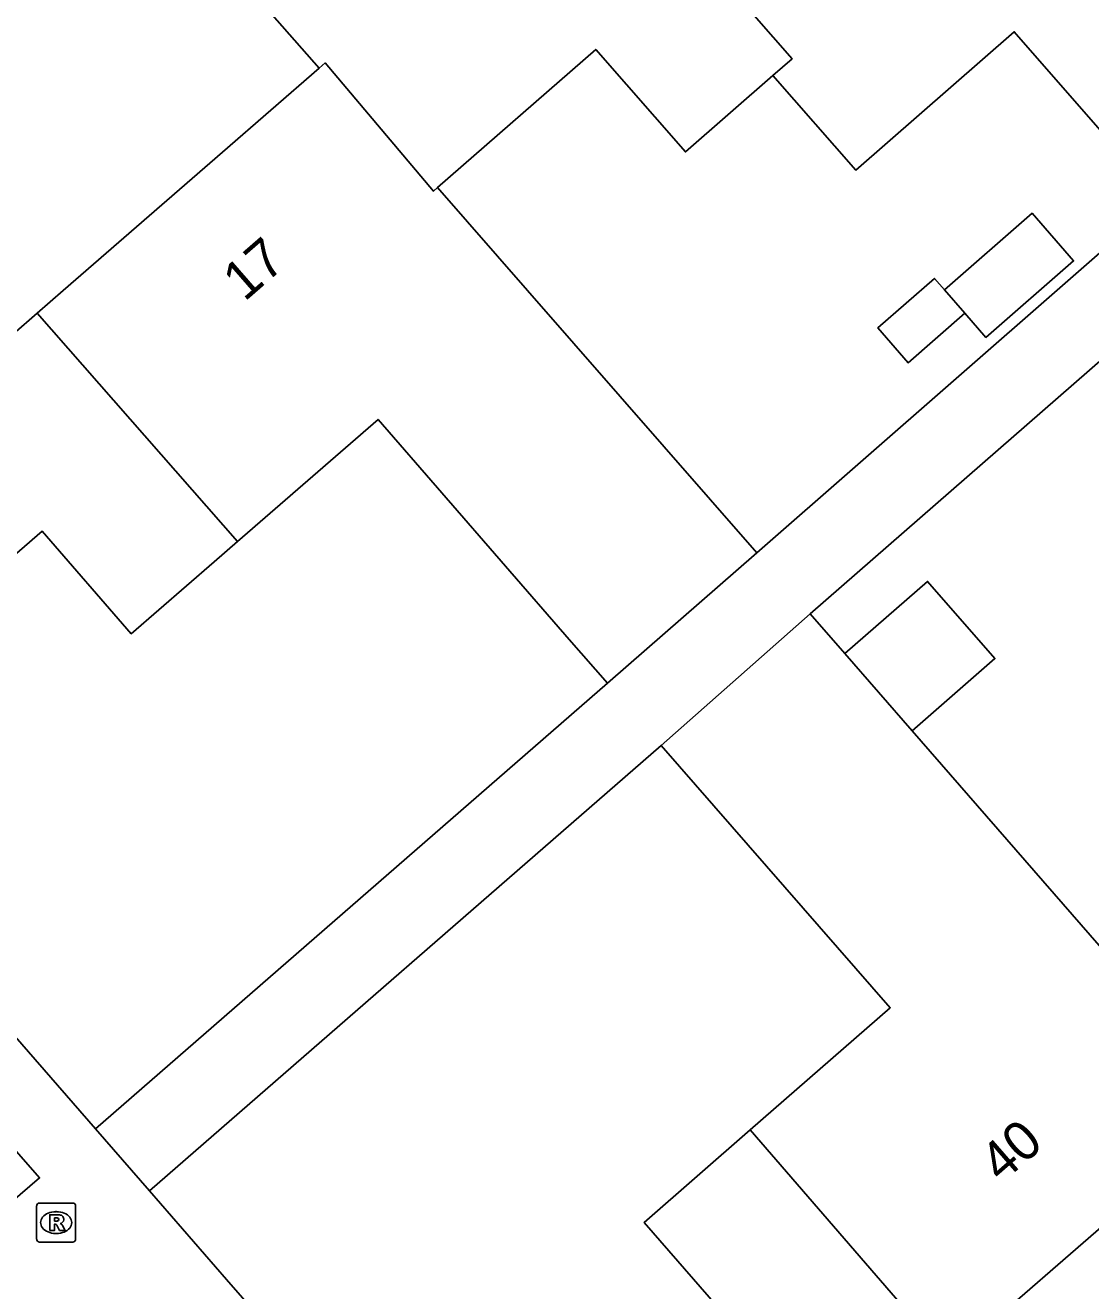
# Model space of a CAD drawing. Extents: x 155888 to 156864, y 383882 to 384671.
# Drawn here: x 156572.68 to 156600.03, y 384224.32 to 384256.81 of the extents above; entities that cross this region are included whole.
import ezdxf

# ---------------------------------------------------------------- set-up
doc = ezdxf.new("R2010")
doc.units = 0
for name, color, linetype in [('IMGEO_Pand', 7, 'Continuous'), ('IMGEO_Pand_nummerreeks', 7, 'Continuous'), ('IMGEO_Rioolput', 7, 'Continuous'), ('IMGEO_Voetpad_open', 7, 'Continuous')]:
    doc.layers.add(name, color=color, linetype=linetype)

msp = doc.modelspace()

# ---------------------------------------------------------------- linework, layer by layer
at = {"layer": 'IMGEO_Pand'}
for points in [[(156587.252, 384261.796), (156584.804, 384259.673), (156581.396, 384263.602), (156576.801, 384259.602), (156580.226, 384255.714)], [(156591.877, 384255.525), (156592.367, 384255.953), (156587.252, 384261.796)], [(156601.831, 384252.341), (156598.07, 384256.645), (156594.003, 384253.092), (156591.877, 384255.525)], [(156591.877, 384255.525), (156589.628, 384253.56), (156587.328, 384256.192), (156583.267, 384252.644)], [(156580.226, 384255.714), (156577.743, 384253.555), (156573.655, 384250), (156572.983, 384249.416)], [(156580.226, 384255.714), (156580.376, 384255.845), (156583.161, 384252.552), (156583.267, 384252.644)], [(156583.267, 384252.644), (156585.578, 384250), (156591.463, 384243.264)], [(156596.802, 384249.42), (156597.346, 384248.798), (156599.596, 384250.763), (156598.529, 384251.984), (156596.279, 384250.019)], [(156572.983, 384249.416), (156570.545, 384247.296), (156568.194, 384250), (156567.133, 384251.22), (156565.732, 384250), (156562.538, 384247.22), (156566.458, 384242.709), (156568.767, 384240.052), (156573.109, 384243.825), (156575.401, 384241.186), (156577.527, 384243.033), (156578.131, 384243.558)], [(156596.802, 384249.42), (156595.346, 384248.148), (156594.566, 384249.041), (156596.022, 384250.313), (156596.279, 384250.019)], [(156596.279, 384250.019), (156596.802, 384249.42)], [(156578.131, 384243.558), (156572.983, 384249.416)], [(156578.131, 384243.558), (156581.737, 384246.69), (156586.646, 384241.04), (156587.627, 384239.917)], [(156587.627, 384239.917), (156591.463, 384243.264)], [(156595.449, 384238.695), (156597.576, 384240.548), (156595.848, 384242.532), (156593.721, 384240.68)], [(156592.831, 384241.702), (156589.006, 384238.317)], [(156593.721, 384240.68), (156592.831, 384241.702)], [(156593.721, 384240.68), (156595.449, 384238.695)], [(156601.002, 384232.318), (156595.449, 384238.695)], [(156591.292, 384228.446), (156594.886, 384231.584), (156589.006, 384238.317)], [(156603.594, 384228.807), (156601.146, 384226.678), (156596.396, 384222.546)], [(156587.134, 384218.975), (156586.547, 384219.648), (156590.873, 384223.426), (156588.567, 384226.066), (156591.292, 384228.446)], [(156596.396, 384222.546), (156591.292, 384228.446)]]:
    msp.add_lwpolyline(points, dxfattribs=at)
at = {"layer": 'IMGEO_Rioolput'}
for p, q in [((156572.971, 384225.64), (156572.971, 384226.492)), ((156573.046, 384226.566), (156573.898, 384226.566)), ((156573.459, 384226.346), (156573.484, 384226.346)), ((156573.972, 384226.492), (156573.972, 384225.64)), ((156573.482, 384225.786), (156573.457, 384225.786)), ((156573.898, 384225.566), (156573.046, 384225.566))]:
    msp.add_line(p, q, dxfattribs=at)
for points in [[(156572.971, 384225.64), (156572.971, 384226.492)], [(156573.046, 384226.566), (156573.898, 384226.566)], [(156573.972, 384226.492), (156573.972, 384225.64)], [(156573.56, 384226.264), (156573.308, 384226.266), (156573.308, 384225.866)], [(156573.308, 384225.866), (156573.432, 384225.866), (156573.432, 384226.028), (156573.443, 384226.028)], [(156573.486, 384226.185), (156573.432, 384226.185), (156573.432, 384226.104)], [(156573.432, 384226.104), (156573.484, 384226.104)], [(156573.49, 384225.999), (156573.561, 384225.866), (156573.701, 384225.866), (156573.636, 384225.992)], [(156573.898, 384225.566), (156573.046, 384225.566)]]:
    msp.add_lwpolyline(points, dxfattribs=at)
for centre, radius, start, end in [((156573.048, 384226.49), 0.0765, 91.552, 178.448), ((156573.048, 384226.49), 0.0765, 91.552, 178.448), ((156573.896, 384226.49), 0.0765, 1.552, 88.448), ((156573.896, 384226.49), 0.0765, 1.552, 88.448), ((156573.442, 384225.975), 0.0533, 26.0293, 88.6989), ((156573.468, 384226.293), 0.19, 274.7715, 282.9687), ((156573.492, 384226.089), 0.0964, 77.0061, 93.1865), ((156573.506, 384226.146), 0.0378, 276.6634, 79.6772), ((156573.559, 384226.154), 0.109, 350.3612, 89.416), ((156573.557, 384226.154), 0.112, 277.5842, 350.9817), ((156573.541, 384225.939), 0.108, 29.5134, 73.7905), ((156573.048, 384225.642), 0.0765, 181.552, 268.448), ((156573.048, 384225.642), 0.0765, 181.552, 268.448), ((156573.896, 384225.642), 0.0765, 271.552, 358.448), ((156573.896, 384225.642), 0.0765, 271.552, 358.448)]:
    msp.add_arc(centre, radius, start, end, dxfattribs=at)
for centre, major_axis, ratio, start_param, end_param in [((156573.458, 384226.066), (-0.387, 0.002), 0.722429, 4.712389, 7.853982), ((156573.483, 384226.066), (-0.39, 0.002), 0.717154, 1.570796, 4.712389)]:
    msp.add_ellipse(centre, major_axis=major_axis, ratio=ratio, start_param=start_param, end_param=end_param, dxfattribs=at)
at = {"layer": 'IMGEO_Voetpad_open'}
for points in [[(156591.463, 384243.264), (156601.831, 384252.341)], [(156603.218, 384250.76), (156592.831, 384241.702)], [(156574.484, 384228.473), (156563.978, 384240.532), (156558.76, 384246.548)], [(156556.18, 384241.625), (156558.594, 384243.734), (156573.048, 384227.214), (156569.935, 384224.54)], [(156587.627, 384239.917), (156574.484, 384228.473)], [(156589.006, 384238.317), (156575.869, 384226.882)], [(156575.869, 384226.882), (156574.484, 384228.473)], [(156575.869, 384226.882), (156577.849, 384224.607), (156584.653, 384216.808)]]:
    msp.add_lwpolyline(points, dxfattribs=at)

# ---------------------------------------------------------------- texts
at = {"layer": 'IMGEO_Pand_nummerreeks'}
for s, p in [('17', (156578.307, 384249.699)), ('40', (156597.743, 384227.058))]:
    msp.add_text(s, height=1, rotation=41.0123, dxfattribs=at).set_placement(p)

doc.saveas('drawing.dxf')
